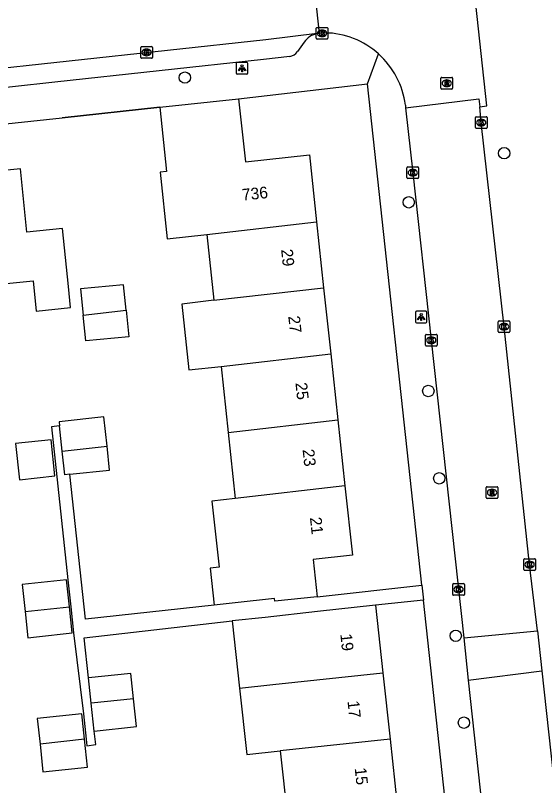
# Model space of a CAD drawing. Extents: x 160026 to 161302, y 384757 to 385701.
# Drawn here: x 161136.4 to 161181.7, y 385015.8 to 385081.8 of the extents above; entities that cross this region are included whole.
import ezdxf

# ---------------------------------------------------------------- set-up
doc = ezdxf.new("R2010")
doc.units = 0
for name, color, linetype in [('IMGEO_Boom', 7, 'Continuous'), ('IMGEO_Kolk', 7, 'Continuous'), ('IMGEO_Lichtpunt', 7, 'Continuous'), ('IMGEO_Muur', 7, 'Continuous'), ('IMGEO_Pand', 7, 'Continuous'), ('IMGEO_Pand_nummerreeks', 7, 'Continuous'), ('IMGEO_Rijbaan_lokaal_open', 7, 'Continuous'), ('IMGEO_Rioolput', 7, 'Continuous'), ('IMGEO_Voetpad_open', 7, 'Continuous')]:
    doc.layers.add(name, color=color, linetype=linetype)

msp = doc.modelspace()

# ---------------------------------------------------------------- linework, layer by layer
at = {"layer": 'IMGEO_Boom'}
for centre in [(161150.902, 385076.453), (161178.26, 385069.977), (161170.08, 385065.779), (161171.757, 385049.625), (161172.699, 385042.149), (161174.107, 385028.672), (161174.811, 385021.231)]:
    msp.add_circle(centre, 0.489, dxfattribs=at)
at = {"layer": 'IMGEO_Kolk'}
for p, q in [((161162.155, 385079.822), (161162.155, 385080.674)), ((161162.23, 385080.748), (161163.082, 385080.748)), ((161163.156, 385080.674), (161163.156, 385079.822)), ((161162.666, 385079.968), (161162.641, 385079.968)), ((161162.643, 385080.528), (161162.668, 385080.528)), ((161163.082, 385079.748), (161162.23, 385079.748)), ((161147.118, 385078.18), (161147.118, 385079.032)), ((161147.193, 385079.106), (161148.045, 385079.106)), ((161147.606, 385078.886), (161147.631, 385078.886)), ((161148.119, 385079.032), (161148.119, 385078.18)), ((161148.045, 385078.106), (161147.193, 385078.106)), ((161147.629, 385078.326), (161147.604, 385078.326)), ((161175.793, 385072.181), (161175.793, 385073.033)), ((161175.868, 385073.107), (161176.72, 385073.107)), ((161176.281, 385072.887), (161176.306, 385072.887)), ((161176.794, 385073.033), (161176.794, 385072.181)), ((161176.72, 385072.107), (161175.868, 385072.107)), ((161176.304, 385072.327), (161176.279, 385072.327)), ((161169.928, 385067.888), (161169.928, 385068.74)), ((161170.003, 385068.814), (161170.855, 385068.814)), ((161170.929, 385068.74), (161170.929, 385067.888)), ((161170.439, 385068.034), (161170.414, 385068.034)), ((161170.416, 385068.594), (161170.441, 385068.594)), ((161170.855, 385067.814), (161170.003, 385067.814)), ((161177.744, 385054.704), (161177.744, 385055.556)), ((161177.819, 385055.63), (161178.671, 385055.63)), ((161178.745, 385055.556), (161178.745, 385054.704)), ((161178.255, 385054.85), (161178.23, 385054.85)), ((161178.232, 385055.41), (161178.257, 385055.41)), ((161171.513, 385053.546), (161171.513, 385054.398)), ((161171.588, 385054.472), (161172.44, 385054.472)), ((161172.001, 385054.252), (161172.026, 385054.252)), ((161172.514, 385054.398), (161172.514, 385053.546)), ((161178.671, 385054.63), (161177.819, 385054.63)), ((161172.024, 385053.692), (161171.999, 385053.692)), ((161172.44, 385053.472), (161171.588, 385053.472)), ((161179.939, 385034.339), (161179.939, 385035.191)), ((161180.014, 385035.265), (161180.866, 385035.265)), ((161180.94, 385035.191), (161180.94, 385034.339)), ((161180.45, 385034.485), (161180.425, 385034.485)), ((161180.427, 385035.045), (161180.452, 385035.045)), ((161180.866, 385034.265), (161180.014, 385034.265)), ((161173.923, 385033.136), (161174.775, 385033.136)), ((161173.848, 385032.21), (161173.848, 385033.062)), ((161174.336, 385032.916), (161174.361, 385032.916)), ((161174.849, 385033.062), (161174.849, 385032.21)), ((161174.775, 385032.136), (161173.923, 385032.136)), ((161174.359, 385032.356), (161174.334, 385032.356))]:
    msp.add_line(p, q, dxfattribs=at)
for points in [[(161162.155, 385079.822), (161162.155, 385080.674)], [(161162.23, 385080.748), (161163.082, 385080.748)], [(161163.156, 385080.674), (161163.156, 385079.822)], [(161162.476, 385080.448), (161162.599, 385080.448), (161162.599, 385080.297), (161162.729, 385080.448), (161162.893, 385080.448), (161162.747, 385080.297), (161162.9, 385080.048), (161162.748, 385080.048), (161162.663, 385080.212), (161162.599, 385080.145), (161162.599, 385080.048), (161162.476, 385080.048), (161162.476, 385080.448)], [(161163.082, 385079.748), (161162.23, 385079.748)], [(161147.118, 385078.18), (161147.118, 385079.032)], [(161147.193, 385079.106), (161148.045, 385079.106)], [(161147.439, 385078.806), (161147.562, 385078.806), (161147.562, 385078.655), (161147.692, 385078.806), (161147.856, 385078.806), (161147.71, 385078.655), (161147.863, 385078.406), (161147.711, 385078.406), (161147.626, 385078.57), (161147.562, 385078.503), (161147.562, 385078.406), (161147.439, 385078.406), (161147.439, 385078.806)], [(161148.119, 385079.032), (161148.119, 385078.18)], [(161148.045, 385078.106), (161147.193, 385078.106)], [(161175.793, 385072.181), (161175.793, 385073.033)], [(161175.868, 385073.107), (161176.72, 385073.107)], [(161176.114, 385072.807), (161176.237, 385072.807), (161176.237, 385072.656), (161176.367, 385072.807), (161176.531, 385072.807), (161176.385, 385072.656), (161176.538, 385072.407), (161176.386, 385072.407), (161176.301, 385072.571), (161176.237, 385072.504), (161176.237, 385072.407), (161176.114, 385072.407), (161176.114, 385072.807)], [(161176.794, 385073.033), (161176.794, 385072.181)], [(161176.72, 385072.107), (161175.868, 385072.107)], [(161169.928, 385067.888), (161169.928, 385068.74)], [(161170.003, 385068.814), (161170.855, 385068.814)], [(161170.929, 385068.74), (161170.929, 385067.888)], [(161170.249, 385068.514), (161170.372, 385068.514), (161170.372, 385068.363), (161170.502, 385068.514), (161170.666, 385068.514), (161170.52, 385068.363), (161170.673, 385068.114), (161170.521, 385068.114), (161170.436, 385068.278), (161170.372, 385068.211), (161170.372, 385068.114), (161170.249, 385068.114), (161170.249, 385068.514)], [(161170.855, 385067.814), (161170.003, 385067.814)], [(161177.744, 385054.704), (161177.744, 385055.556)], [(161177.819, 385055.63), (161178.671, 385055.63)], [(161178.745, 385055.556), (161178.745, 385054.704)], [(161178.065, 385055.33), (161178.188, 385055.33), (161178.188, 385055.179), (161178.318, 385055.33), (161178.482, 385055.33), (161178.336, 385055.179), (161178.489, 385054.93), (161178.337, 385054.93), (161178.252, 385055.094), (161178.188, 385055.027), (161178.188, 385054.93), (161178.065, 385054.93), (161178.065, 385055.33)], [(161171.513, 385053.546), (161171.513, 385054.398)], [(161171.588, 385054.472), (161172.44, 385054.472)], [(161171.834, 385054.172), (161171.957, 385054.172), (161171.957, 385054.021), (161172.087, 385054.172), (161172.251, 385054.172), (161172.105, 385054.021), (161172.258, 385053.772), (161172.106, 385053.772), (161172.021, 385053.936), (161171.957, 385053.869), (161171.957, 385053.772), (161171.834, 385053.772), (161171.834, 385054.172)], [(161172.514, 385054.398), (161172.514, 385053.546)], [(161178.671, 385054.63), (161177.819, 385054.63)], [(161172.44, 385053.472), (161171.588, 385053.472)], [(161179.939, 385034.339), (161179.939, 385035.191)], [(161180.014, 385035.265), (161180.866, 385035.265)], [(161180.94, 385035.191), (161180.94, 385034.339)], [(161180.26, 385034.965), (161180.383, 385034.965), (161180.383, 385034.814), (161180.513, 385034.965), (161180.677, 385034.965), (161180.531, 385034.814), (161180.684, 385034.565), (161180.532, 385034.565), (161180.447, 385034.729), (161180.383, 385034.662), (161180.383, 385034.565), (161180.26, 385034.565), (161180.26, 385034.965)], [(161180.866, 385034.265), (161180.014, 385034.265)], [(161173.923, 385033.136), (161174.775, 385033.136)], [(161173.848, 385032.21), (161173.848, 385033.062)], [(161174.169, 385032.836), (161174.292, 385032.836), (161174.292, 385032.685), (161174.422, 385032.836), (161174.586, 385032.836), (161174.44, 385032.685), (161174.593, 385032.436), (161174.441, 385032.436), (161174.356, 385032.6), (161174.292, 385032.533), (161174.292, 385032.436), (161174.169, 385032.436), (161174.169, 385032.836)], [(161174.849, 385033.062), (161174.849, 385032.21)], [(161174.775, 385032.136), (161173.923, 385032.136)]]:
    msp.add_lwpolyline(points, dxfattribs=at)
for centre, start, end in [((161162.232, 385080.672), 91.55205, 178.44795), ((161162.232, 385080.672), 91.55205, 178.44795), ((161163.08, 385080.672), 1.55205, 88.44795), ((161163.08, 385080.672), 1.55205, 88.44795), ((161162.232, 385079.824), 181.55205, 268.44795), ((161162.232, 385079.824), 181.55205, 268.44795), ((161163.08, 385079.824), 271.55205, 358.44795), ((161163.08, 385079.824), 271.55205, 358.44795), ((161147.195, 385079.03), 91.55205, 178.44795), ((161147.195, 385079.03), 91.55205, 178.44795), ((161148.043, 385079.03), 1.55205, 88.44795), ((161148.043, 385079.03), 1.55205, 88.44795), ((161147.195, 385078.182), 181.55205, 268.44795), ((161147.195, 385078.182), 181.55205, 268.44795), ((161148.043, 385078.182), 271.55205, 358.44795), ((161148.043, 385078.182), 271.55205, 358.44795), ((161175.87, 385073.031), 91.55205, 178.44795), ((161175.87, 385073.031), 91.55205, 178.44795), ((161176.718, 385073.031), 1.55205, 88.44795), ((161176.718, 385073.031), 1.55205, 88.44795), ((161175.87, 385072.183), 181.55205, 268.44795), ((161175.87, 385072.183), 181.55205, 268.44795), ((161176.718, 385072.183), 271.55205, 358.44795), ((161176.718, 385072.183), 271.55205, 358.44795), ((161170.005, 385068.738), 91.55205, 178.44795), ((161170.005, 385068.738), 91.55205, 178.44795), ((161170.853, 385068.738), 1.55205, 88.44795), ((161170.853, 385068.738), 1.55205, 88.44795), ((161170.005, 385067.89), 181.55205, 268.44795), ((161170.005, 385067.89), 181.55205, 268.44795), ((161170.853, 385067.89), 271.55205, 358.44795), ((161170.853, 385067.89), 271.55205, 358.44795), ((161177.821, 385055.554), 91.55205, 178.44795), ((161177.821, 385055.554), 91.55205, 178.44795), ((161178.669, 385055.554), 1.55205, 88.44795), ((161178.669, 385055.554), 1.55205, 88.44795), ((161171.59, 385054.396), 91.55205, 178.44795), ((161171.59, 385054.396), 91.55205, 178.44795), ((161172.438, 385054.396), 1.55205, 88.44795), ((161172.438, 385054.396), 1.55205, 88.44795), ((161177.821, 385054.706), 181.55205, 268.44795), ((161177.821, 385054.706), 181.55205, 268.44795), ((161178.669, 385054.706), 271.55205, 358.44795), ((161178.669, 385054.706), 271.55205, 358.44795), ((161171.59, 385053.548), 181.55205, 268.44795), ((161171.59, 385053.548), 181.55205, 268.44795), ((161172.438, 385053.548), 271.55205, 358.44795), ((161172.438, 385053.548), 271.55205, 358.44795), ((161180.016, 385035.189), 91.55205, 178.44795), ((161180.016, 385035.189), 91.55205, 178.44795), ((161180.864, 385035.189), 1.55205, 88.44795), ((161180.864, 385035.189), 1.55205, 88.44795), ((161180.016, 385034.341), 181.55205, 268.44795), ((161180.016, 385034.341), 181.55205, 268.44795), ((161180.864, 385034.341), 271.55205, 358.44795), ((161180.864, 385034.341), 271.55205, 358.44795), ((161173.925, 385033.06), 91.55205, 178.44795), ((161173.925, 385033.06), 91.55205, 178.44795), ((161174.773, 385033.06), 1.55205, 88.44795), ((161174.773, 385033.06), 1.55205, 88.44795), ((161173.925, 385032.212), 181.55205, 268.44795), ((161173.925, 385032.212), 181.55205, 268.44795), ((161174.773, 385032.212), 271.55205, 358.44795), ((161174.773, 385032.212), 271.55205, 358.44795)]:
    msp.add_arc(centre, 0.0765, start, end, dxfattribs=at)
for centre, major_axis, ratio, start_param, end_param in [((161162.642, 385080.248), (-0.387, 0.002), 0.722429, 4.712389, 7.853982), ((161162.667, 385080.248), (-0.39, 0.002), 0.717154, 1.570796, 4.712389), ((161147.605, 385078.606), (-0.387, 0.002), 0.722429, 4.712389, 7.853982), ((161147.63, 385078.606), (-0.39, 0.002), 0.717154, 1.570796, 4.712389), ((161176.28, 385072.607), (-0.387, 0.002), 0.722429, 4.712389, 7.853982), ((161176.305, 385072.607), (-0.39, 0.002), 0.717154, 1.570796, 4.712389), ((161170.415, 385068.314), (-0.387, 0.002), 0.722429, 4.712389, 7.853982), ((161170.44, 385068.314), (-0.39, 0.002), 0.717154, 1.570796, 4.712389), ((161178.231, 385055.13), (-0.387, 0.002), 0.722429, 4.712389, 7.853982), ((161178.256, 385055.13), (-0.39, 0.002), 0.717154, 1.570796, 4.712389), ((161172, 385053.972), (-0.387, 0.002), 0.722429, 4.712389, 7.853982), ((161172.025, 385053.972), (-0.39, 0.002), 0.717154, 1.570796, 4.712389), ((161180.426, 385034.765), (-0.387, 0.002), 0.722429, 4.712389, 7.853982), ((161180.451, 385034.765), (-0.39, 0.002), 0.717154, 1.570796, 4.712389), ((161174.335, 385032.636), (-0.387, 0.002), 0.722429, 4.712389, 7.853982), ((161174.36, 385032.636), (-0.39, 0.002), 0.717154, 1.570796, 4.712389)]:
    msp.add_ellipse(centre, major_axis=major_axis, ratio=ratio, start_param=start_param, end_param=end_param, dxfattribs=at)
at = {"layer": 'IMGEO_Lichtpunt'}
for p, q in [((161155.302, 385077.663), (161155.302, 385076.856)), ((161155.302, 385077.663), (161155.302, 385076.856)), ((161156.204, 385077.758), (161155.396, 385077.758)), ((161156.204, 385077.758), (161155.396, 385077.758)), ((161156.298, 385076.856), (161156.298, 385077.663)), ((161156.298, 385076.856), (161156.298, 385077.663)), ((161155.396, 385076.762), (161156.204, 385076.762)), ((161155.396, 385076.762), (161156.204, 385076.762)), ((161170.648, 385056.353), (161170.648, 385055.546)), ((161170.648, 385056.353), (161170.648, 385055.546)), ((161171.55, 385056.448), (161170.742, 385056.448)), ((161171.55, 385056.448), (161170.742, 385056.448)), ((161171.644, 385055.546), (161171.644, 385056.353)), ((161171.644, 385055.546), (161171.644, 385056.353)), ((161170.742, 385055.452), (161171.55, 385055.452)), ((161170.742, 385055.452), (161171.55, 385055.452))]:
    msp.add_line(p, q, dxfattribs=at)
for points in [[(161155.676, 385077.327), (161155.715, 385077.299), (161155.527, 385077.037), (161155.489, 385077.064), (161155.676, 385077.327)], [(161155.778, 385077.279), (161155.825, 385077.279), (161155.825, 385076.957), (161155.778, 385076.957), (161155.778, 385077.279)], [(161155.888, 385077.299), (161155.926, 385077.326), (161156.113, 385077.064), (161156.074, 385077.036), (161155.888, 385077.299)], [(161171.022, 385056.017), (161171.061, 385055.989), (161170.873, 385055.727), (161170.835, 385055.754), (161171.022, 385056.017)], [(161171.124, 385055.969), (161171.171, 385055.969), (161171.171, 385055.647), (161171.124, 385055.647), (161171.124, 385055.969)], [(161171.234, 385055.989), (161171.272, 385056.016), (161171.459, 385055.754), (161171.42, 385055.726), (161171.234, 385055.989)]]:
    msp.add_lwpolyline(points, dxfattribs=at)
for centre in [(161155.801, 385077.461), (161171.147, 385056.151)]:
    msp.add_circle(centre, 0.0994, dxfattribs=at)
for centre, start, end in [((161155.396, 385077.663), 90, 180), ((161155.396, 385077.663), 90, 180), ((161156.204, 385077.663), 0, 90), ((161156.204, 385077.663), 0, 90), ((161155.396, 385076.856), 180, 270), ((161155.396, 385076.856), 180, 270), ((161156.204, 385076.856), 270, 0), ((161156.204, 385076.856), 270, 360), ((161170.742, 385056.353), 90, 180), ((161170.742, 385056.353), 90, 180), ((161171.55, 385056.353), 0, 90), ((161171.55, 385056.353), 0, 90), ((161170.742, 385055.546), 180, 270), ((161170.742, 385055.546), 180, 270), ((161171.55, 385055.546), 270, 0), ((161171.55, 385055.546), 270, 360)]:
    msp.add_arc(centre, 0.0946, start, end, dxfattribs=at)
at = {"layer": 'IMGEO_Muur'}
msp.add_lwpolyline([(161148.754, 385073.913), (161140.391, 385073.021)], dxfattribs=at)
at = {"layer": 'IMGEO_Pand'}
for points in [[(161148.754, 385073.913), (161155.505, 385074.638)], [(161155.505, 385074.638), (161156.085, 385069.239), (161161.569, 385069.829), (161162.184, 385064.11)], [(161148.754, 385073.913), (161149.315, 385068.42), (161148.77, 385068.361), (161149.384, 385062.647), (161152.782, 385063.036)], [(161132.128, 385058.484), (161137.89, 385059.056), (161138.147, 385056.468), (161141.094, 385056.761), (161140.915, 385058.564), (161140.421, 385063.539), (161137.358, 385063.234), (161136.822, 385068.63), (161131.074, 385068.059)], [(161152.782, 385063.036), (161162.184, 385064.11)], [(161162.184, 385064.11), (161162.791, 385058.469)], [(161152.782, 385063.036), (161153.389, 385057.398)], [(161145.865, 385056.541), (161145.648, 385058.727), (161141.959, 385058.36), (161142.181, 385056.121)], [(161153.389, 385057.398), (161162.791, 385058.469)], [(161162.791, 385058.469), (161163.4, 385052.805)], [(161153.389, 385057.398), (161150.645, 385057.066), (161151.25, 385051.439), (161153.998, 385051.731)], [(161142.181, 385056.121), (161145.865, 385056.541)], [(161145.865, 385056.541), (161146.09, 385054.272), (161142.401, 385053.905), (161142.181, 385056.121)], [(161153.998, 385051.731), (161163.4, 385052.805)], [(161163.4, 385052.805), (161164.009, 385047.148)], [(161153.998, 385051.731), (161154.606, 385046.078)], [(161144.227, 385044.897), (161143.96, 385047.408), (161140.118, 385046.998), (161140.156, 385046.642)], [(161154.606, 385046.078), (161164.009, 385047.148)], [(161164.009, 385047.148), (161164.617, 385041.496)], [(161140.389, 385044.46), (161140.156, 385046.642)], [(161154.606, 385046.078), (161155.214, 385040.426)], [(161136.396, 385045.131), (161136.727, 385042.025), (161139.766, 385042.35), (161139.434, 385045.455), (161136.396, 385045.131)], [(161140.389, 385044.46), (161144.227, 385044.897)], [(161141.039, 385042.494), (161140.604, 385042.448), (161140.389, 385044.46)], [(161141.039, 385042.494), (161144.444, 385042.858), (161144.227, 385044.897)], [(161164.617, 385041.496), (161155.214, 385040.426)], [(161164.617, 385041.496), (161165.255, 385035.561), (161161.884, 385035.198), (161162.226, 385032.017)], [(161155.214, 385040.426), (161153.219, 385040.199), (161153.828, 385034.534), (161153.067, 385034.452), (161153.407, 385031.292)], [(161141.008, 385031.149), (161140.753, 385033.459), (161136.961, 385033.054), (161137.208, 385030.737)], [(161162.226, 385032.017), (161158.617, 385031.629), (161158.593, 385031.85), (161155.219, 385031.487), (161153.407, 385031.292)], [(161137.208, 385030.737), (161141.008, 385031.149)], [(161137.208, 385030.737), (161137.447, 385028.504), (161138.188, 385028.584), (161141.255, 385028.911), (161141.008, 385031.149)], [(161167.246, 385031.284), (161162.275, 385030.749), (161157.765, 385030.246), (161154.959, 385029.944)], [(161167.246, 385031.284), (161167.869, 385025.488)], [(161154.959, 385029.944), (161155.592, 385024.182)], [(161146.494, 385023.27), (161146.262, 385025.446), (161142.63, 385025.058)], [(161155.592, 385024.182), (161158.432, 385024.509), (161167.869, 385025.488)], [(161167.869, 385025.488), (161168.479, 385019.826)], [(161142.861, 385022.894), (161142.63, 385025.058)], [(161155.592, 385024.182), (161156.214, 385018.517), (161159.057, 385018.816)], [(161146.494, 385023.27), (161142.861, 385022.894)], [(161143.116, 385020.508), (161146.747, 385020.896), (161146.494, 385023.27)], [(161143.116, 385020.508), (161142.861, 385022.894)], [(161142.291, 385019.805), (161142.058, 385021.98), (161138.254, 385021.574), (161138.488, 385019.392)], [(161142.291, 385019.805), (161138.488, 385019.392)], [(161138.488, 385019.392), (161138.741, 385017.024), (161142.545, 385017.431), (161142.291, 385019.805)], [(161168.479, 385019.826), (161159.057, 385018.816)], [(161168.479, 385019.826), (161169.086, 385014.174)], [(161159.057, 385018.816), (161159.679, 385013.152)]]:
    msp.add_lwpolyline(points, dxfattribs=at)
at = {"layer": 'IMGEO_Rijbaan_lokaal_open'}
for points in [[(161176.161, 385073.964), (161176.759, 385074.036), (161174.589, 385094.096)], [(161161.927, 385084.727), (161162.411, 385080.236)], [(161162.248, 385080.217), (161157.825, 385079.697), (161107.268, 385074.206)], [(161162.411, 385080.236), (161162.248, 385080.217)], [(161162.901, 385080.284), (161162.411, 385080.236)], [(161169.808, 385073.852), (161176.096, 385074.629), (161176.161, 385073.964)], [(161169.79, 385074.108), (161169.808, 385073.852)], [(161181.114, 385029.095), (161180.44, 385034.765), (161178.245, 385055.13), (161176.294, 385072.607), (161176.161, 385073.964)], [(161169.808, 385073.852), (161170.429, 385068.314), (161172.014, 385053.972), (161174.79, 385028.503)], [(161174.79, 385028.503), (161181.114, 385029.095)], [(161174.79, 385028.503), (161175.186, 385024.867)], [(161181.114, 385029.095), (161181.475, 385025.672)], [(161175.186, 385024.867), (161181.475, 385025.672)], [(161181.475, 385025.672), (161183.046, 385011.321), (161185.328, 384989.832), (161187.439, 384970.427)], [(161175.186, 385024.867), (161180.174, 384979.104), (161180.682, 384974.372), (161181.303, 384968.589), (161181.366, 384967.409)]]:
    msp.add_lwpolyline(points, dxfattribs=at)
for centre, radius, start, end in [((161162.777, 385073.214), 7.071, 48.13591, 88.99408), ((161162.778, 385073.216), 7.069, 7.24619, 48.12605)]:
    msp.add_arc(centre, radius, start, end, dxfattribs=at)
at = {"layer": 'IMGEO_Rioolput'}
for p, q in [((161172.838, 385075.547), (161172.838, 385076.399)), ((161172.913, 385076.473), (161173.765, 385076.473)), ((161173.326, 385076.253), (161173.351, 385076.253)), ((161173.839, 385076.399), (161173.839, 385075.547)), ((161173.765, 385075.473), (161172.913, 385075.473)), ((161173.349, 385075.693), (161173.324, 385075.693)), ((161176.717, 385040.505), (161176.717, 385041.357)), ((161176.792, 385041.431), (161177.644, 385041.431)), ((161177.205, 385041.211), (161177.23, 385041.211)), ((161177.718, 385041.357), (161177.718, 385040.505)), ((161177.644, 385040.431), (161176.792, 385040.431)), ((161177.228, 385040.651), (161177.203, 385040.651))]:
    msp.add_line(p, q, dxfattribs=at)
for points in [[(161172.838, 385075.547), (161172.838, 385076.399)], [(161172.913, 385076.473), (161173.765, 385076.473)], [(161173.427, 385076.171), (161173.175, 385076.173), (161173.175, 385075.773)], [(161173.175, 385075.773), (161173.299, 385075.773), (161173.299, 385075.935), (161173.31, 385075.935)], [(161173.353, 385076.092), (161173.299, 385076.092), (161173.299, 385076.011)], [(161173.299, 385076.011), (161173.351, 385076.011)], [(161173.839, 385076.399), (161173.839, 385075.547)], [(161173.765, 385075.473), (161172.913, 385075.473)], [(161173.357, 385075.906), (161173.428, 385075.773), (161173.568, 385075.773), (161173.503, 385075.899)], [(161176.717, 385040.505), (161176.717, 385041.357)], [(161176.792, 385041.431), (161177.644, 385041.431)], [(161177.306, 385041.129), (161177.054, 385041.131), (161177.054, 385040.731)], [(161177.232, 385041.05), (161177.178, 385041.05), (161177.178, 385040.969)], [(161177.718, 385041.357), (161177.718, 385040.505)], [(161177.644, 385040.431), (161176.792, 385040.431)], [(161177.054, 385040.731), (161177.178, 385040.731), (161177.178, 385040.893), (161177.189, 385040.893)], [(161177.178, 385040.969), (161177.23, 385040.969)], [(161177.236, 385040.864), (161177.307, 385040.731), (161177.447, 385040.731), (161177.382, 385040.857)]]:
    msp.add_lwpolyline(points, dxfattribs=at)
for centre, radius, start, end in [((161172.915, 385076.397), 0.0765, 91.55205, 178.44795), ((161172.915, 385076.397), 0.0765, 91.55205, 178.44795), ((161173.309, 385075.882), 0.0533, 26.02933, 88.69889), ((161173.335, 385076.2), 0.19, 274.7715, 282.96867), ((161173.359, 385075.996), 0.0964, 77.00612, 93.18647), ((161173.373, 385076.053), 0.0378, 276.66336, 79.67722), ((161173.426, 385076.061), 0.109, 350.36119, 89.41601), ((161173.424, 385076.061), 0.112, 277.58423, 350.98172), ((161173.408, 385075.846), 0.108, 29.51342, 73.79051), ((161173.763, 385076.397), 0.0765, 1.55205, 88.44795), ((161173.763, 385076.397), 0.0765, 1.55205, 88.44795), ((161172.915, 385075.549), 0.0765, 181.55205, 268.44795), ((161172.915, 385075.549), 0.0765, 181.55205, 268.44795), ((161173.763, 385075.549), 0.0765, 271.55205, 358.44795), ((161173.763, 385075.549), 0.0765, 271.55205, 358.44795), ((161176.794, 385041.355), 0.0765, 91.55205, 178.44795), ((161176.794, 385041.355), 0.0765, 91.55205, 178.44795), ((161177.238, 385040.954), 0.0964, 77.00612, 93.18647), ((161177.252, 385041.011), 0.0378, 276.66336, 79.67722), ((161177.305, 385041.019), 0.109, 350.36119, 89.41601), ((161177.303, 385041.019), 0.112, 277.58423, 350.98172), ((161177.642, 385041.355), 0.0765, 1.55205, 88.44795), ((161177.642, 385041.355), 0.0765, 1.55205, 88.44795), ((161176.794, 385040.507), 0.0765, 181.55205, 268.44795), ((161176.794, 385040.507), 0.0765, 181.55205, 268.44795), ((161177.188, 385040.84), 0.0533, 26.02933, 88.69889), ((161177.214, 385041.158), 0.19, 274.7715, 282.96867), ((161177.287, 385040.804), 0.108, 29.51342, 73.79051), ((161177.642, 385040.507), 0.0765, 271.55205, 358.44795), ((161177.642, 385040.507), 0.0765, 271.55205, 358.44795)]:
    msp.add_arc(centre, radius, start, end, dxfattribs=at)
for centre, major_axis, ratio, start_param, end_param in [((161173.325, 385075.973), (-0.387, 0.002), 0.722429, 4.712389, 7.853982), ((161173.35, 385075.973), (-0.39, 0.002), 0.717154, 1.570796, 4.712389), ((161177.204, 385040.931), (-0.387, 0.002), 0.722429, 4.712389, 7.853982), ((161177.229, 385040.931), (-0.39, 0.002), 0.717154, 1.570796, 4.712389)]:
    msp.add_ellipse(centre, major_axis=major_axis, ratio=ratio, start_param=start_param, end_param=end_param, dxfattribs=at)
at = {"layer": 'IMGEO_Voetpad_open'}
for points in [[(161161.126, 385079.49), (161160.539, 385078.681)], [(161159.879, 385078.258), (161157.641, 385078.005), (161139.75, 385076.061), (161136.12, 385075.676), (161113.618, 385073.29), (161110.175, 385072.925)], [(161166.552, 385075.934), (161167.496, 385078.48)], [(161155.505, 385074.638), (161166.552, 385075.934)], [(161171.213, 385032.993), (161166.552, 385075.934)], [(161109.475, 385069.722), (161140.391, 385073.021), (161148.754, 385073.913)], [(161140.156, 385046.642), (161139.471, 385046.569), (161140.871, 385033.472), (161141.118, 385031.161), (161141.356, 385028.922), (161142.204, 385021.996), (161142.435, 385019.821), (161142.496, 385019.253), (161143.261, 385019.349), (161143.116, 385020.508)], [(161153.407, 385031.292), (161142.372, 385030.104), (161141.039, 385042.494)], [(161162.226, 385032.017), (161171.213, 385032.993)], [(161171.213, 385032.993), (161171.35, 385031.73)], [(161171.35, 385031.73), (161167.246, 385031.284)], [(161174.784, 385000.103), (161171.35, 385031.73)], [(161142.63, 385025.058), (161142.263, 385028.494), (161154.959, 385029.944)]]:
    msp.add_lwpolyline(points, dxfattribs=at)
for centre, radius, start, end in [((161162.526, 385078.558), 1.682, 99.52151, 146.36094), ((161159.736, 385079.208), 0.96, 278.56559, 326.74677)]:
    msp.add_arc(centre, radius, start, end, dxfattribs=at)

# ---------------------------------------------------------------- texts
at = {"layer": 'IMGEO_Pand_nummerreeks'}
for s, rotation, p in [('736', 6.14059, (161155.846, 385065.915)), ('29', 276.13935, (161159.141, 385061.726)), ('27', 276.13935, (161159.755, 385056.016)), ('25', 276.13935, (161160.369, 385050.306)), ('23', 276.13935, (161160.983, 385044.597)), ('21', 276.13935, (161161.611, 385038.775)), ('19', 276.1419, (161164.215, 385028.798)), ('17', 276.13963, (161164.831, 385023.064)), ('15', 276.13963, (161165.448, 385017.33))]:
    msp.add_text(s, height=1, rotation=rotation, dxfattribs=at).set_placement(p)

doc.saveas('drawing.dxf')
